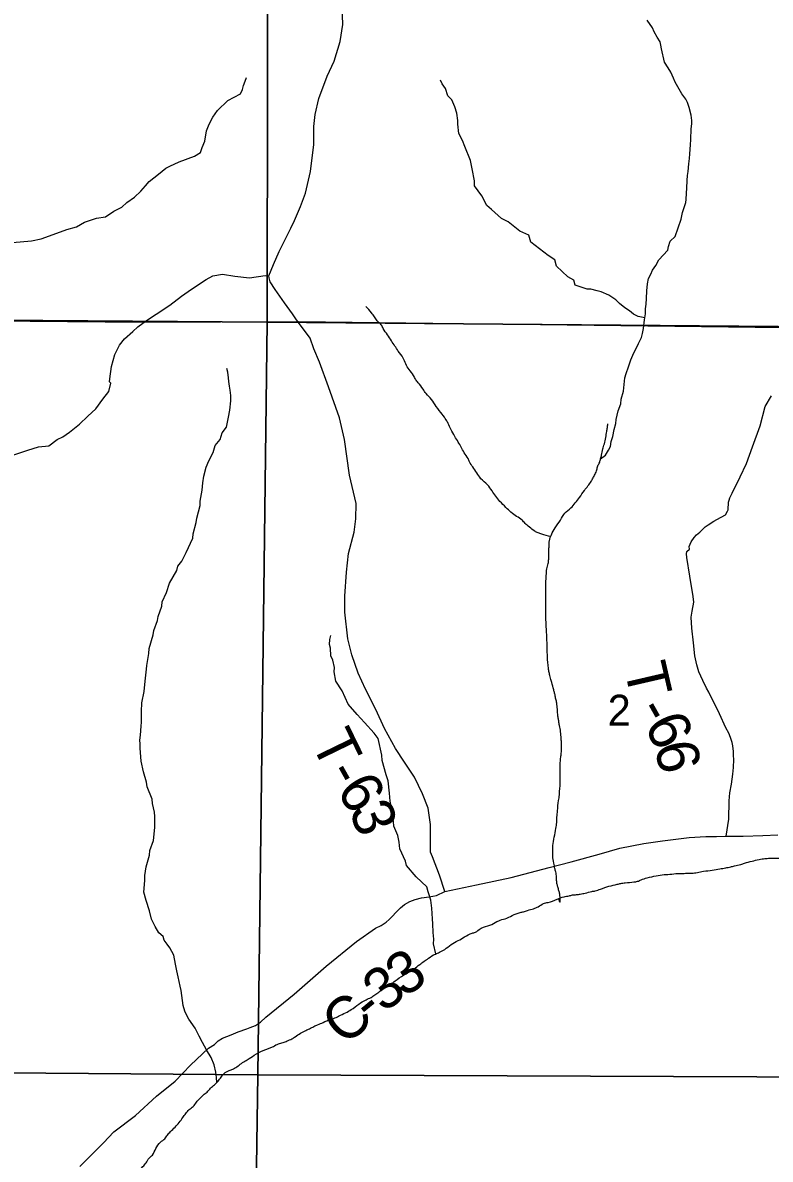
# Model space of a CAD drawing. Extents: x 0 to 191, y 0 to 55.
# Drawn here: x 148.831 to 149.335, y 19.371 to 20.139 of the extents above; entities that cross this region are included whole.
import ezdxf

# ---------------------------------------------------------------- set-up
doc = ezdxf.new("R2010")
doc.units = 0
for name, color, linetype in [('GM_X_Corporation', 7, 'Continuous'), ('GM_X_County_Road', 7, 'Continuous'), ('GM_X_County_Road_Text', 7, 'Continuous'), ('GM_X_Minor_River', 7, 'Continuous'), ('GM_X_Section_Text', 7, 'Continuous'), ('GM_X_Township_Road', 7, 'Continuous'), ('GM_X_Township_Road_Text', 7, 'Continuous')]:
    doc.layers.add(name, color=color, linetype=linetype)

msp = doc.modelspace()

# ---------------------------------------------------------------- linework, layer by layer
at = {"layer": 'GM_X_Corporation'}
msp.add_lwpolyline([(149.91399, 21.66502), (149.90793, 21.52064), (149.51981, 21.52878), (149.51691, 21.19595), (149.51218, 20.83281), (149.50627, 20.43118), (149.50476, 20.23346), (149.50131, 20.01186), (149.50163, 19.93083), (149.34339, 19.93301), (149.01689, 19.93705), (148.9116, 19.93663), (148.60782, 19.9395), (148.60599, 19.78812), (148.60369, 19.51507), (148.60074, 19.16895), (148.59988, 18.92019), (148.47736, 18.92075), (148.46737, 18.92047), (148.27305, 18.92256)], dxfattribs=at)
for points in [[(148.48878, 20.45041), (148.99652, 20.44079), (148.99576, 19.93695), (148.48051, 19.94079)], [(149.50633, 20.43596), (149.5011, 20.01334), (149.5, 19.9326), (148.99576, 19.93695), (148.99652, 20.44079)], [(148.46264, 18.61761), (150.07549, 18.61761), (150.07549, 20.00272), (149.87411, 20.00453), (149.74513, 20.00707), (149.50131, 20.01186), (149.50163, 19.93083), (149.34339, 19.93301), (149.01689, 19.93705), (148.9116, 19.93663), (148.60782, 19.9395), (148.60599, 19.78812), (148.60369, 19.51507), (148.60074, 19.16895), (148.59988, 18.92019), (148.47736, 18.92075), (148.46737, 18.92047)], [(148.48051, 19.94079), (148.99576, 19.93695), (148.98937, 19.42831), (148.47431, 19.43234)], [(148.99576, 19.93695), (149.5, 19.9326), (149.49598, 19.50544), (149.49467, 19.42622), (148.98937, 19.42831)], [(148.47431, 19.43234), (148.98937, 19.42831), (148.98207, 18.917), (148.4672, 18.92122)], [(148.98937, 19.42831), (149.49467, 19.42622), (149.48857, 18.99866), (149.48664, 18.90977), (148.98207, 18.917)]]:
    msp.add_lwpolyline(points, close=True, dxfattribs=at)
at = {"layer": 'GM_X_County_Road'}
msp.add_lwpolyline([(148.86921, 19.36632), (148.88535, 19.38227), (148.89225, 19.3898), (148.90687, 19.40071), (148.92107, 19.41389), (148.93362, 19.424), (148.94407, 19.43483), (148.95621, 19.44626), (148.96015, 19.4488), (148.96258, 19.45131), (148.96558, 19.45308), (148.97143, 19.45527), (148.97615, 19.45726), (148.982, 19.45926), (148.98426, 19.46026), (148.98785, 19.46165), (148.99123, 19.4638), (148.99478, 19.46728), (149.01407, 19.48284), (149.03558, 19.50166), (149.05617, 19.51838), (149.06893, 19.52734), (149.0727, 19.52912), (149.07608, 19.53146), (149.07813, 19.53321), (149.08, 19.53515), (149.08298, 19.53843), (149.08578, 19.54114), (149.08859, 19.54348), (149.09216, 19.54544), (149.09575, 19.54683), (149.09991, 19.54786), (149.10522, 19.54852), (149.11014, 19.54937), (149.11579, 19.55213), (149.13705, 19.55669), (149.1605, 19.56171), (149.18616, 19.56836), (149.20099, 19.57231), (149.21985, 19.57734), (149.23381, 19.58146), (149.25016, 19.58461), (149.26271, 19.58644), (149.28076, 19.58863), (149.29197, 19.58933), (149.29919, 19.58929), (149.30565, 19.58945), (149.31723, 19.58958), (149.33053, 19.59008), (149.3406, 19.59041)], dxfattribs=at)
at = {"layer": 'GM_X_Minor_River'}
for points in [[(149.22079, 19.84453), (149.2242, 19.84704), (149.22612, 19.85045), (149.22746, 19.85291), (149.22806, 19.85633), (149.22922, 19.85974), (149.23, 19.8643), (149.23117, 19.86847), (149.23137, 19.87113), (149.23274, 19.87701), (149.23448, 19.88175), (149.23488, 19.88498), (149.23624, 19.89029), (149.23724, 19.89922), (149.23821, 19.90226), (149.23976, 19.90681), (149.24131, 19.91155), (149.24342, 19.9161), (149.24554, 19.92045), (149.2465, 19.92254), (149.24842, 19.92652), (149.2492, 19.92917), (149.24979, 19.93259), (149.25058, 19.93848), (149.25118, 19.94247), (149.2512, 19.94589), (149.2516, 19.94912), (149.25181, 19.95292), (149.25204, 19.95805), (149.25263, 19.9628), (149.25323, 19.9664), (149.25476, 19.96943), (149.25592, 19.97209), (149.25822, 19.9753), (149.26014, 19.97909), (149.26625, 19.98552), (149.26683, 19.98817), (149.26781, 19.99159), (149.27124, 19.9948), (149.2753, 20.00656), (149.27609, 20.01111), (149.27841, 20.01775), (149.27861, 20.01984), (149.27883, 20.02421), (149.27904, 20.02744), (149.27926, 20.03257), (149.27966, 20.03599), (149.28006, 20.03884), (149.28047, 20.04397), (149.28087, 20.04758), (149.28108, 20.05062), (149.2815, 20.05689), (149.28171, 20.06031), (149.28213, 20.06753), (149.28254, 20.07095), (149.28255, 20.07323), (149.282, 20.07685), (149.28071, 20.08199), (149.27959, 20.08542), (149.27847, 20.08771), (149.27583, 20.09134), (149.27114, 20.09917), (149.27021, 20.10183), (149.26833, 20.10584), (149.26646, 20.10889), (149.26401, 20.11271), (149.26198, 20.12166), (149.26162, 20.12413), (149.26106, 20.12642), (149.259, 20.12966), (149.25712, 20.1331), (149.256, 20.13596), (149.25224, 20.14093)], [(148.91601, 20.032), (148.92237, 20.03704), (148.92742, 20.0411), (148.93005, 20.04247), (148.93625, 20.04522), (148.9466, 20.04917), (148.95073, 20.05151), (148.95182, 20.05495), (148.95364, 20.05935), (148.95487, 20.06621), (148.95669, 20.0708), (148.95908, 20.07559), (148.96223, 20.08001), (148.96913, 20.08676), (148.97777, 20.09126), (148.97905, 20.09413), (148.97977, 20.09699), (148.98086, 20.09986), (148.98177, 20.10235)], [(149.2508, 19.93991), (149.24624, 19.94076), (149.24319, 19.94243), (149.24032, 19.94468), (149.23726, 19.94653), (149.23362, 19.94953), (149.23113, 19.95196), (149.22654, 19.95513), (149.22121, 19.95753), (149.21855, 19.95806), (149.21437, 19.95915), (149.21172, 19.9593), (149.20373, 19.96204), (149.20274, 19.96526), (149.19873, 19.96749), (149.19105, 19.9748), (149.19004, 19.97916), (149.18546, 19.98194), (149.17378, 19.99091), (149.17239, 19.99584), (149.16629, 19.99841), (149.15844, 20.00477), (149.15387, 20.00699), (149.14715, 20.01317), (149.14409, 20.01579), (149.14059, 20.02221), (149.13575, 20.02899), (149.1357, 20.03241), (149.13407, 20.04057), (149.13304, 20.04626), (149.12912, 20.05572), (149.12754, 20.05969), (149.1252, 20.06441), (149.12454, 20.07068), (149.1245, 20.07334), (149.12386, 20.07828), (149.12248, 20.08244), (149.12033, 20.08717), (149.11782, 20.08999), (149.11624, 20.09491), (149.11392, 20.09811), (149.11275, 20.10057)], [(148.8237, 19.99077), (148.83656, 19.9919), (148.84316, 19.99332), (148.8488, 19.9953), (148.86048, 19.99946), (148.86707, 20.00127), (148.87232, 20.00457), (148.88042, 20.00716), (148.88665, 20.0082), (148.89227, 20.01189), (148.89753, 20.01463), (148.90089, 20.01772), (148.90614, 20.0214), (148.91043, 20.02546), (148.91359, 20.02912), (148.91601, 20.032)], [(148.96069, 19.42204), (148.96187, 19.42314), (148.96144, 19.42636), (148.9612, 19.43016), (148.95999, 19.43508), (148.95784, 19.44), (148.95473, 19.44508), (148.9522, 19.45018), (148.94987, 19.45433), (148.94714, 19.4598), (148.94289, 19.46582), (148.94153, 19.46827), (148.94016, 19.4713), (148.93896, 19.47508), (148.93768, 19.48532), (148.93707, 19.48817), (148.93565, 19.49442), (148.93484, 19.49859), (148.93382, 19.50313), (148.93279, 19.5092), (148.93007, 19.5141), (148.92814, 19.51655), (148.92621, 19.51918), (148.9256, 19.52183), (148.92254, 19.52426), (148.92002, 19.52841), (148.91767, 19.53351), (148.91627, 19.539), (148.91408, 19.546), (148.91248, 19.55168), (148.91312, 19.55967), (148.91308, 19.5629), (148.91413, 19.56881), (148.91628, 19.57682), (148.91661, 19.57987), (148.91897, 19.58674), (148.91998, 19.59531), (148.91987, 19.60291), (148.91964, 19.60576), (148.91842, 19.61163), (148.91818, 19.61467), (148.91466, 19.6228), (148.91423, 19.62602), (148.91224, 19.63303), (148.91062, 19.64023), (148.91011, 19.64896), (148.91007, 19.652), (148.90984, 19.65447), (148.91017, 19.6579), (148.91065, 19.6638), (148.9108, 19.66665), (148.91088, 19.67388), (148.91117, 19.67977), (148.91276, 19.6874), (148.91342, 19.69425), (148.91424, 19.70244), (148.9144, 19.70491), (148.91579, 19.7131), (148.91612, 19.71634), (148.91882, 19.72569), (148.91916, 19.72855), (148.92171, 19.73524), (148.92205, 19.73791), (148.92459, 19.74497), (148.92493, 19.74783), (148.92786, 19.75434), (148.92985, 19.76064), (148.93484, 19.76907), (148.93536, 19.77212), (148.93815, 19.77539), (148.94109, 19.78133), (148.94549, 19.7909), (148.94582, 19.79394), (148.94779, 19.80158), (148.94832, 19.80444), (148.95046, 19.81302), (148.95061, 19.81588), (148.95148, 19.82083), (148.95182, 19.8235), (148.95232, 19.82826), (148.95301, 19.83283), (148.95462, 19.83894), (148.95645, 19.84315), (148.95921, 19.84889), (148.96065, 19.85367), (148.964, 19.85771), (148.96545, 19.8621), (148.96823, 19.86594), (148.96964, 19.87281), (148.97052, 19.87757), (148.97118, 19.88367), (148.97132, 19.88728), (148.9707, 19.89108), (148.97028, 19.89374), (148.96985, 19.89677), (148.96963, 19.89924), (148.96919, 19.90304), (148.96859, 19.90569)], [(149.10964, 19.51005), (149.1081, 19.51678), (149.10824, 19.52001), (149.1078, 19.52438), (149.10752, 19.53027), (149.10747, 19.53369), (149.10698, 19.5409), (149.10615, 19.5464), (149.10535, 19.54924), (149.10455, 19.55189), (149.10356, 19.5553), (149.09627, 19.56204), (149.08991, 19.56974), (149.08911, 19.57277), (149.08539, 19.58089), (149.08495, 19.58545), (149.08394, 19.59), (149.08119, 19.59642), (149.08096, 19.59946), (149.07969, 19.60875), (149.07886, 19.6133), (149.07841, 19.61862), (149.07753, 19.62697), (149.07614, 19.63094), (149.07335, 19.6406), (149.07311, 19.6444), (149.07067, 19.65558), (149.06797, 19.65915), (149.06143, 19.66647), (149.05643, 19.67173), (149.05046, 19.67868), (149.04635, 19.68774), (149.0421, 19.69434), (149.04106, 19.7006), (149.0412, 19.70345), (149.03999, 19.70856), (149.03863, 19.7114), (149.03855, 19.71653), (149.03776, 19.71899), (149.03809, 19.72242), (149.0388, 19.72528)]]:
    msp.add_lwpolyline(points, dxfattribs=at)
for points in [[(149.18724, 19.79206), (149.18117, 19.7936), (149.1787, 19.79453), (149.17641, 19.79565), (149.17279, 19.79848), (149.16992, 19.80093), (149.16782, 19.8032), (149.1642, 19.80564), (149.16038, 19.80847), (149.15694, 19.81168), (149.15293, 19.81583), (149.15006, 19.81923), (149.14757, 19.82301), (149.1445, 19.82698), (149.14011, 19.83113), (149.13723, 19.83511), (149.13455, 19.83908), (149.13244, 19.84248), (149.13147, 19.84476), (149.12879, 19.84873), (149.12667, 19.85252), (149.12475, 19.85592), (149.12245, 19.85971), (149.11976, 19.86463), (149.11802, 19.86842), (149.11667, 19.87088), (149.11399, 19.87467), (149.10997, 19.87996), (149.10671, 19.88469), (149.10308, 19.88865), (149.10097, 19.89168), (149.09771, 19.89603), (149.09599, 19.8983), (149.09464, 19.90095), (149.09158, 19.90492), (149.08927, 19.90871), (149.08754, 19.91269), (149.08428, 19.91742), (149.08198, 19.92082), (149.07967, 19.92442), (149.07699, 19.92839), (149.07411, 19.93255), (149.07276, 19.9352), (149.07009, 19.93785), (149.06817, 19.94049), (149.06625, 19.94333), (149.06243, 19.94749)], [(149.19236, 19.54726), (149.19337, 19.54485), (149.19333, 19.54978), (149.19294, 19.55206), (149.19216, 19.55471), (149.19157, 19.55699), (149.19117, 19.55964), (149.19116, 19.56192), (149.19057, 19.56534), (149.18998, 19.5678), (149.18938, 19.57141), (149.18859, 19.57615), (149.18857, 19.57938), (149.18873, 19.58318), (149.18964, 19.58888), (149.19074, 19.59478), (149.19128, 19.59877), (149.19144, 19.60238), (149.19179, 19.60675), (149.1925, 19.61359), (149.19304, 19.61739), (149.19321, 19.62024), (149.19356, 19.62423), (149.19349, 19.63487), (149.19365, 19.63943), (149.194, 19.64285), (149.19436, 19.6457), (149.19453, 19.64912), (149.19451, 19.65197), (149.19429, 19.65539), (149.19388, 19.66013), (149.19309, 19.66431), (149.19269, 19.66696), (149.1923, 19.66924), (149.1919, 19.67209), (149.19168, 19.6755), (149.19128, 19.67949), (149.19069, 19.68215), (149.1901, 19.68499), (149.18951, 19.68727), (149.18893, 19.68973), (149.18757, 19.69466), (149.18659, 19.69808), (149.186, 19.70092), (149.1856, 19.70358), (149.1852, 19.70737), (149.18498, 19.71174), (149.18476, 19.71535), (149.18473, 19.71915), (149.18428, 19.72978), (149.18406, 19.73396), (149.18394, 19.75087), (149.18391, 19.75486), (149.18387, 19.76094), (149.18422, 19.76569), (149.18456, 19.77025), (149.18549, 19.77387), (149.18584, 19.77672), (149.18601, 19.77976), (149.18599, 19.78337), (149.18615, 19.7866), (149.18632, 19.78926), (149.18762, 19.79326), (149.19025, 19.79803), (149.19382, 19.80318), (149.19682, 19.80795), (149.20078, 19.81139), (149.20379, 19.81483), (149.20661, 19.81846), (149.20999, 19.82323), (149.2145, 19.82934), (149.21582, 19.83163), (149.21713, 19.83411), (149.21843, 19.83716), (149.21898, 19.83982), (149.22029, 19.8423), (149.22084, 19.84478), (149.22159, 19.84706), (149.22232, 19.85124), (149.22343, 19.85467), (149.22435, 19.85905), (149.22508, 19.86304), (149.22544, 19.86571), (149.2258, 19.86818)], [(149.16893, 19.53842), (149.17158, 19.53939), (149.17556, 19.54055), (149.17878, 19.5419), (149.18237, 19.54401), (149.1854, 19.54479), (149.19145, 19.54692), (149.19619, 19.54866), (149.1996, 19.54925), (149.20187, 19.54984), (149.20471, 19.55005), (149.20718, 19.55044), (149.2104, 19.55104), (149.21495, 19.55221), (149.21722, 19.5526), (149.22082, 19.55376), (149.2265, 19.5557), (149.23218, 19.55707), (149.23445, 19.55765), (149.23749, 19.55805), (149.24336, 19.55866), (149.24583, 19.55905), (149.24829, 19.56002), (149.25226, 19.56138), (149.25851, 19.56275), (149.26382, 19.56354), (149.26894, 19.56396), (149.27425, 19.56437), (149.27653, 19.56438), (149.27975, 19.5646), (149.28241, 19.56461), (149.2862, 19.56502), (149.29037, 19.5658), (149.29625, 19.5666), (149.30136, 19.5674), (149.30534, 19.56818), (149.30876, 19.56877), (149.31122, 19.56955), (149.31558, 19.57034), (149.31803, 19.5713), (149.32315, 19.57267), (149.32788, 19.57384), (149.33187, 19.57443), (149.3349, 19.57464), (149.34401, 19.5747), (149.34742, 19.57454), (149.35027, 19.57475), (149.35368, 19.57496), (149.35805, 19.57518), (149.3645, 19.57522), (149.36848, 19.57544), (149.37303, 19.57585), (149.37701, 19.57644), (149.38099, 19.57742), (149.38592, 19.5784), (149.39103, 19.57938), (149.39558, 19.57979), (149.39824, 19.58), (149.40203, 19.58021), (149.4045, 19.58004), (149.40963, 19.57969), (149.41456, 19.57992), (149.4174, 19.58031), (149.42195, 19.5811), (149.42441, 19.58169), (149.42744, 19.58304), (149.43009, 19.58401), (149.43255, 19.58516), (149.43576, 19.58689), (149.43822, 19.58824), (149.44124, 19.59054), (149.44293, 19.59283), (149.44557, 19.59513), (149.44802, 19.59742), (149.45085, 19.59972), (149.45425, 19.60202), (149.45651, 19.60374), (149.45972, 19.60585), (149.46312, 19.60835), (149.46558, 19.60931), (149.4688, 19.61085), (149.47164, 19.61182), (149.4756, 19.61413), (149.47863, 19.61605), (149.48184, 19.61854), (149.4839, 19.62121), (149.48578, 19.62426), (149.48822, 19.62788), (149.49009, 19.63132), (149.49234, 19.63589), (149.49439, 19.64065), (149.49551, 19.64313), (149.49643, 19.64712), (149.4964, 19.6513), (149.49619, 19.65453), (149.49597, 19.65908), (149.49557, 19.66269)], [(148.83404, 19.3207), (148.83725, 19.32262), (148.84255, 19.3236), (148.84597, 19.3242), (148.85278, 19.32614), (148.85524, 19.32711), (148.8577, 19.32845), (148.86186, 19.33057), (148.86431, 19.33286), (148.86714, 19.33497), (148.87017, 19.33689), (148.87261, 19.33937), (148.87601, 19.34148), (148.87905, 19.34226), (148.8815, 19.34437), (148.88585, 19.3461), (148.88868, 19.34821), (148.89189, 19.35108), (148.89605, 19.35282), (148.89945, 19.35531), (148.90247, 19.35761), (148.9053, 19.35933), (148.90813, 19.3622), (148.91189, 19.36621), (148.91396, 19.36869), (148.91603, 19.37194), (148.91829, 19.37404), (148.92054, 19.37842), (148.92373, 19.38281), (148.92675, 19.38511), (148.92844, 19.38759), (148.93051, 19.38988), (148.93353, 19.39294), (148.93635, 19.39599), (148.9388, 19.39943), (148.94086, 19.4021), (148.94312, 19.40477), (148.94576, 19.40688), (148.94802, 19.40974), (148.9533, 19.41509), (148.95575, 19.4172), (148.95819, 19.41987), (148.96084, 19.42217), (148.9631, 19.42465), (148.96516, 19.42732), (148.96742, 19.42981), (148.97291, 19.43231), (148.97914, 19.43653), (148.98235, 19.43845), (148.98707, 19.44152), (148.99312, 19.44479), (148.99994, 19.44749), (149.00334, 19.44922), (149.00656, 19.45), (149.00921, 19.45116), (149.01242, 19.45251), (149.01469, 19.45404), (149.02187, 19.45827), (149.02433, 19.45942), (149.02736, 19.46096), (149.02981, 19.46212), (149.0336, 19.46366), (149.03833, 19.46578), (149.0406, 19.46636), (149.044, 19.46791), (149.04873, 19.47022), (149.05251, 19.47233), (149.05761, 19.47597), (149.06252, 19.47904), (149.06593, 19.48058), (149.06838, 19.48231), (149.07121, 19.48422), (149.07386, 19.48633), (149.0765, 19.48806), (149.07877, 19.48921), (149.08217, 19.4917), (149.08783, 19.49554), (149.09142, 19.49765), (149.09482, 19.49976), (149.09879, 19.50283), (149.10464, 19.50704), (149.10936, 19.50992), (149.11201, 19.51108), (149.1156, 19.513), (149.11994, 19.51626), (149.12467, 19.51895), (149.12902, 19.52145), (149.13412, 19.52395), (149.13639, 19.52472), (149.1396, 19.52702), (149.14187, 19.52799), (149.14736, 19.52992), (149.15209, 19.53242), (149.15644, 19.53378), (149.16117, 19.5359), (149.16666, 19.53802), (149.16893, 19.53842)]]:
    msp.add_spline(points, degree=3, dxfattribs=at)
at = {"layer": 'GM_X_Township_Road'}
for points in [[(148.99697, 19.96814), (149.00006, 19.97581), (149.0039, 19.98463), (149.01178, 20.00037), (149.01416, 20.00554), (149.01835, 20.01513), (149.02161, 20.02413), (149.02496, 20.03865), (149.02729, 20.05695), (149.02726, 20.06913), (149.02825, 20.07733), (149.03053, 20.08802), (149.03633, 20.10315), (149.04109, 20.11332), (149.04503, 20.12651), (149.04691, 20.13815), (149.04619, 20.15678)], [(148.90852, 19.93372), (148.91171, 19.93637), (148.91562, 19.93892), (148.92088, 19.94224), (148.93007, 19.94849), (148.93794, 19.95453), (148.9447, 19.95922), (148.95465, 19.96586), (148.95917, 19.96823), (148.9656, 19.96929), (148.97399, 19.96811), (148.98388, 19.96696), (148.99431, 19.96848), (148.99697, 19.96814)], [(149.01521, 19.93926), (149.01282, 19.94256), (149.00737, 19.95007), (149.00112, 19.95909), (148.9978, 19.96416), (148.997, 19.96681), (148.99697, 19.96814)], [(148.82475, 19.84733), (148.83419, 19.85035), (148.84137, 19.85276), (148.84839, 19.85326), (148.85401, 19.85755), (148.85778, 19.85933), (148.86228, 19.86264), (148.86902, 19.86809), (148.87462, 19.87332), (148.88004, 19.87837), (148.88486, 19.88492), (148.88895, 19.89013), (148.89018, 19.89566), (148.8894, 19.8966), (148.88963, 19.8987), (148.89055, 19.90708), (148.89287, 19.91511), (148.89599, 19.92145), (148.89933, 19.92569), (148.90494, 19.93073), (148.90852, 19.93372)], [(149.11579, 19.55213), (149.11218, 19.5631), (149.10739, 19.57556), (149.10601, 19.57876), (149.10602, 19.58846), (149.10605, 19.59739), (149.10452, 19.60858), (149.10074, 19.61821), (149.09521, 19.62933), (149.08857, 19.63947), (149.08232, 19.64887), (149.07505, 19.66242), (149.06912, 19.67525), (149.06204, 19.68881), (149.05728, 19.69975), (149.05288, 19.71203), (149.05022, 19.72282), (149.04818, 19.74084), (149.04818, 19.75187), (149.04921, 19.76805), (149.0507, 19.78063), (149.05443, 19.79496), (149.05559, 19.80411), (149.05579, 19.81438), (149.05145, 19.83351), (149.04798, 19.8576), (149.04468, 19.87219), (149.03708, 19.89316), (149.03108, 19.90998), (149.02731, 19.91885), (149.02471, 19.92622), (149.01699, 19.93678), (149.01521, 19.93926)], [(149.30565, 19.58945), (149.30744, 19.60096), (149.30767, 19.6135), (149.30818, 19.61883), (149.30924, 19.62473), (149.31011, 19.6314), (149.31063, 19.63597), (149.31094, 19.64148), (149.31072, 19.64414), (149.31069, 19.6468), (149.31007, 19.6506), (149.30966, 19.65287), (149.30867, 19.65628), (149.3075, 19.65912), (149.30555, 19.66271), (149.30107, 19.67216), (149.29404, 19.68691), (149.29249, 19.68956), (149.28995, 19.69485), (149.28722, 19.70071), (149.28583, 19.70526), (149.28443, 19.71133), (149.28356, 19.72026), (149.28249, 19.73013), (149.28202, 19.73754), (149.28273, 19.74173), (149.28379, 19.74763), (149.28337, 19.75143), (149.28111, 19.76529), (149.27906, 19.77781), (149.27884, 19.78028), (149.27919, 19.78199), (149.28089, 19.78354), (149.28068, 19.78543), (149.28197, 19.78849), (149.28402, 19.79136), (149.28571, 19.7931), (149.28778, 19.79502), (149.28947, 19.79656), (149.29154, 19.79868), (149.29342, 19.80003), (149.29739, 19.80235), (149.29947, 19.80352), (149.3023, 19.80507), (149.30532, 19.80663), (149.30662, 19.80911), (149.30699, 19.81007), (149.30697, 19.81178), (149.30714, 19.81368), (149.30731, 19.81521), (149.30767, 19.81673), (149.30822, 19.81826), (149.30971, 19.82132), (149.31508, 19.83241), (149.31935, 19.84139), (149.32339, 19.85266), (149.32873, 19.86679), (149.33199, 19.87995), (149.33628, 19.88722)]]:
    msp.add_lwpolyline(points, dxfattribs=at)

# ---------------------------------------------------------------- texts
at = {"layer": 'GM_X_County_Road_Text'}
for s, rotation, p in [('3', 33.20364, (149.08787, 19.48013)), ('3', 38.28758, (149.07467, 19.46968)), ('C', 41.15545, (149.04838, 19.44715)), ('-', 39.3998, (149.06577, 19.46236))]:
    msp.add_text(s, height=0.02841, rotation=rotation, dxfattribs=at).set_placement(p)
at = {"layer": 'GM_X_Section_Text'}
msp.add_text('2', height=0.02093, rotation=0.00001, dxfattribs=at).set_placement((149.22566, 19.6642))
at = {"layer": 'GM_X_Township_Road_Text'}
for s, rotation, p in [('T', 283.01968, (149.23655, 19.70358)), ('-', 299.34593, (149.24451, 19.67467)), ('6', 295.70162, (149.25001, 19.66493)), ('T', 295.96323, (149.02496, 19.65312)), ('6', 282.60614, (149.25704, 19.65078)), ('-', 299.4057, (149.03513, 19.63237)), ('6', 303.11741, (149.0419, 19.62049)), ('3', 291.1085, (149.05074, 19.60723))]:
    msp.add_text(s, height=0.02841, rotation=rotation, dxfattribs=at).set_placement(p)

doc.saveas('drawing.dxf')
